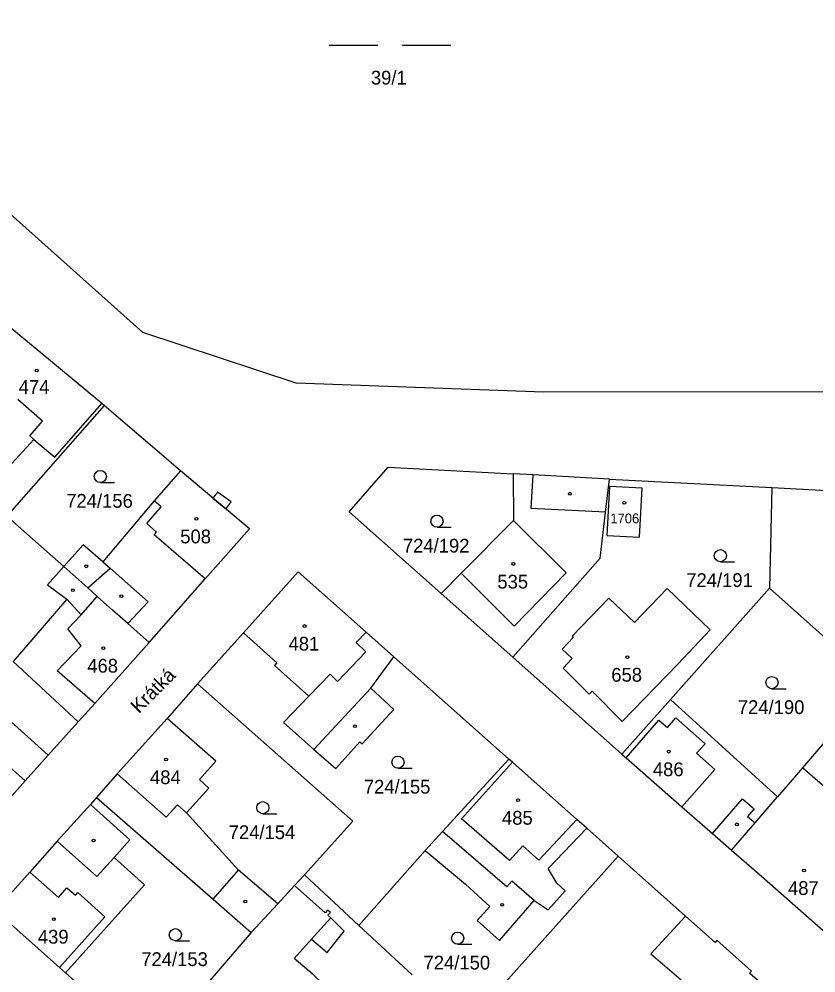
# Model space of a CAD drawing. Extents: x -680203 to -673936, y -1102717 to -1093650.
# Drawn here: x -678685.9 to -678587.6, y -1097827.5 to -1097709.7 of the extents above; entities that cross this region are included whole.
import ezdxf

# ---------------------------------------------------------------- set-up
doc = ezdxf.new("R2010")
doc.units = 0
for name, color, linetype in [('SOxx02xx_Staničení_Popis10', 7, 'Continuous'), ('SOxxxxxx_Koleje_hlavní_body_Popis10', 7, 'Continuous'), ('SOxxxxxx_Koleje_LN_parametry_Popis10', 7, 'Continuous'), ('SOxxxxxx_Koleje_param další_Popis10', 7, 'Continuous'), ('SOxxxxxx_Osa_bod_P', 7, 'Continuous'), ('SOxxxxxx_Staničení_Popis10', 7, 'Continuous'), ('x_prac', 7, 'Continuous')]:
    doc.layers.add(name, color=color, linetype=linetype)

msp = doc.modelspace()

# ---------------------------------------------------------------- linework, layer by layer
at = {"layer": 'SOxxxxxx_Koleje_hlavní_body_Popis10'}
for p, q in [((-678647.63, -1097712.96), (-678641.63, -1097712.96)), ((-678638.63, -1097712.96), (-678632.63, -1097712.96)), ((-678675.88, -1097766.93), (-678674.13, -1097766.93)), ((-678634.33, -1097772.46), (-678632.58, -1097772.46)), ((-678599.36, -1097776.71), (-678597.61, -1097776.71)), ((-678592.99, -1097792.38), (-678591.24, -1097792.38)), ((-678639.15, -1097802.21), (-678637.4, -1097802.21)), ((-678655.83, -1097807.82), (-678654.08, -1097807.82)), ((-678666.62, -1097823.5), (-678664.87, -1097823.5)), ((-678631.78, -1097823.92), (-678630.03, -1097823.92))]:
    msp.add_line(p, q, dxfattribs=at)
for centre in [(-678675.88, -1097766.18), (-678634.33, -1097771.71), (-678599.36, -1097775.96), (-678592.99, -1097791.63), (-678639.15, -1097801.46), (-678655.83, -1097807.07), (-678666.62, -1097822.75), (-678631.78, -1097823.17)]:
    msp.add_circle(centre, 0.75, dxfattribs=at)
at = {"layer": 'SOxxxxxx_Koleje_LN_parametry_Popis10'}
msp.add_lwpolyline([(-678660.07, -1097769.77), (-678659.82, -1097769.45), (-678659.74, -1097769.31), (-678661.44, -1097768.14), (-678661.52, -1097768.28), (-678661.71, -1097768.51), (-678661.98, -1097768.88), (-678660.4, -1097770.2), (-678660.32, -1097770.11)], close=True, dxfattribs=at)
at = {"layer": 'SOxxxxxx_Koleje_param další_Popis10'}
for centre in [(-678683.73, -1097753.1), (-678617.94, -1097768.31), (-678611.21, -1097769.45), (-678664.03, -1097771.41), (-678677.61, -1097777.27), (-678624.9, -1097776.99), (-678679.28, -1097780.23), (-678673.28, -1097780.97), (-678650.67, -1097784.65), (-678675.5, -1097787.37), (-678610.83, -1097788.49), (-678644.46, -1097797.01), (-678605.71, -1097800.15), (-678667.77, -1097801.13), (-678624.33, -1097806.14), (-678597.31, -1097809.13), (-678676.71, -1097811.12), (-678589.03, -1097814.82), (-678657.99, -1097818.65), (-678626.28, -1097819.07), (-678681.61, -1097820.83)]:
    msp.add_circle(centre, 0.175, dxfattribs=at)
at = {"layer": 'SOxxxxxx_Staničení_Popis10'}
for p, q in [((-678683.02, -1097759.36), (-678686.06, -1097756.67)), ((-678684.6, -1097761.18), (-678683.02, -1097759.36)), ((-678684.08, -1097761.62), (-678684.6, -1097761.18)), ((-678622.7, -1097770.13), (-678622.48, -1097766)), ((-678668.38, -1097769.93), (-678669.23, -1097769.2)), ((-678670.16, -1097771.99), (-678668.38, -1097769.93)), ((-678613.54, -1097770.61), (-678622.7, -1097770.13)), ((-678624.9, -1097771.62), (-678618.38, -1097778.08)), ((-678668.94, -1097773.05), (-678670.16, -1097771.99)), ((-678669.22, -1097773.38), (-678668.94, -1097773.05)), ((-678662.94, -1097778.81), (-678669.22, -1097773.38)), ((-678677.43, -1097779.94), (-678674.68, -1097777.51)), ((-678675.58, -1097776.72), (-678674.68, -1097777.51)), ((-678674.68, -1097777.51), (-678669.99, -1097781.65)), ((-678624.8, -1097784.65), (-678631.36, -1097778.14)), ((-678618.38, -1097778.08), (-678624.8, -1097784.65)), ((-678678.25, -1097783.25), (-678676.29, -1097781.02)), ((-678678.25, -1097783.25), (-678680.01, -1097781.35)), ((-678669.99, -1097781.65), (-678672.48, -1097784.33)), ((-678679.89, -1097784.99), (-678678.25, -1097783.25)), ((-678678.25, -1097787.08), (-678679.89, -1097784.99)), ((-678643.07, -1097785.4), (-678644.31, -1097786.7)), ((-678644.31, -1097786.7), (-678643.11, -1097787.84)), ((-678681.21, -1097790.18), (-678678.25, -1097787.08)), ((-678643.11, -1097787.84), (-678646.59, -1097791.48)), ((-678676.57, -1097794.19), (-678681.21, -1097790.18)), ((-678647.53, -1097790.58), (-678650.15, -1097793.32)), ((-678646.59, -1097791.48), (-678647.53, -1097790.58)), ((-678649.53, -1097799.9), (-678642.48, -1097792.3)), ((-678685.15, -1097803.75), (-678694.65, -1097795.32)), ((-678611, -1097800.91), (-678606.94, -1097796.25)), ((-678606.94, -1097796.25), (-678605.89, -1097797.17)), ((-678605.89, -1097797.17), (-678604.84, -1097795.98)), ((-678604.84, -1097795.98), (-678601.25, -1097799.18)), ((-678601.25, -1097799.18), (-678602.29, -1097800.36)), ((-678602.29, -1097800.36), (-678600.06, -1097802.34)), ((-678631.29, -1097808.46), (-678625.02, -1097801.46)), ((-678600.06, -1097802.34), (-678604.1, -1097806.96)), ((-678667.76, -1097808.26), (-678673.79, -1097802.88)), ((-678666.35, -1097806.72), (-678667.76, -1097808.26)), ((-678665.25, -1097807.72), (-678666.35, -1097806.72)), ((-678600.33, -1097810.26), (-678596.64, -1097805.96)), ((-678596.64, -1097805.96), (-678595.2, -1097807.2)), ((-678595.2, -1097807.2), (-678596.01, -1097808.15)), ((-678596.01, -1097808.15), (-678595.08, -1097808.95)), ((-678625.37, -1097813.57), (-678631.29, -1097808.46)), ((-678617.09, -1097808.51), (-678621.77, -1097813.54)), ((-678625.71, -1097816.84), (-678633.66, -1097810.02)), ((-678676.31, -1097815.58), (-678681.19, -1097811.22)), ((-678623.74, -1097811.76), (-678625.37, -1097813.57)), ((-678621.77, -1097813.54), (-678623.74, -1097811.76)), ((-678674.19, -1097813.22), (-678676.31, -1097815.58)), ((-678684.58, -1097815.02), (-678681.06, -1097818.14)), ((-678661.95, -1097818.36), (-678658.83, -1097814.78)), ((-678625.08, -1097816.12), (-678625.71, -1097816.84)), ((-678622.34, -1097818.52), (-678625.08, -1097816.12)), ((-678681.06, -1097818.14), (-678680, -1097816.95)), ((-678680, -1097816.95), (-678678.95, -1097817.88)), ((-678678.95, -1097817.88), (-678678.64, -1097817.54)), ((-678678.64, -1097817.54), (-678675.31, -1097820.56)), ((-678675.31, -1097820.56), (-678680.94, -1097826.79)), ((-678649.48, -1097822.92), (-678647.42, -1097820.67)), ((-678649.83, -1097823.31), (-678649.48, -1097822.92))]:
    msp.add_line(p, q, dxfattribs=at)
at = {"layer": 'x_prac'}
for p, q in [((-678670.62, -1097748.42), (-678713.95, -1097709.73)), ((-678670.62, -1097748.42), (-678713.95, -1097709.73)), ((-678651.71, -1097754.66), (-678670.62, -1097748.42)), ((-678651.71, -1097754.66), (-678670.62, -1097748.42)), ((-678675.39, -1097757.44), (-678675.69, -1097757.19)), ((-678666, -1097765.5), (-678675.39, -1097757.44)), ((-678613.06, -1097766.5), (-678593, -1097767.56)), ((-678593, -1097767.56), (-678593.31, -1097779.99)), ((-678687.42, -1097771.09), (-678680.39, -1097777.31)), ((-678633.82, -1097780.62), (-678624.96, -1097788.5)), ((-678593.31, -1097779.99), (-678605.5, -1097793.7)), ((-678593.31, -1097779.99), (-678580.22, -1097791.66)), ((-678658.21, -1097785.47), (-678663.89, -1097791.8)), ((-678625.46, -1097801.07), (-678639.65, -1097788.44)), ((-678611.51, -1097800.46), (-678624.96, -1097788.5)), ((-678682.3, -1097800.58), (-678691.79, -1097792.11)), ((-678663.89, -1097791.8), (-678667.62, -1097796.05)), ((-678605.5, -1097793.7), (-678611.51, -1097800.46)), ((-678592.32, -1097805.74), (-678605.5, -1097793.7)), ((-678682.3, -1097800.58), (-678678.61, -1097796.47)), ((-678676.35, -1097805.81), (-678677.11, -1097806.66)), ((-678611.97, -1097813.06), (-678615.85, -1097809.61)), ((-678635.8, -1097812.35), (-678643.99, -1097821.61)), ((-678611.97, -1097813.06), (-678630.57, -1097833.84)), ((-678603.68, -1097820.44), (-678611.97, -1097813.06)), ((-678650.69, -1097815.37), (-678651.91, -1097816.69)), ((-678643.99, -1097821.61), (-678650.69, -1097815.37)), ((-678651.91, -1097816.69), (-678653.97, -1097818.92)), ((-678653.97, -1097818.92), (-678657.25, -1097822.46)), ((-678643.99, -1097821.61), (-678637.38, -1097827.71)), ((-678657.25, -1097822.46), (-678669.58, -1097836.75)), ((-678680.2, -1097827.45), (-678669.58, -1097836.75))]:
    msp.add_line(p, q, dxfattribs=at)
for points in [[(-678675.69, -1097757.19), (-678678.12, -1097755.18), (-678682.05, -1097751.93), (-678689.89, -1097745.45)], [(-678583.79, -1097755.74), (-678621.15, -1097755.8), (-678651.71, -1097754.66)], [(-678583.79, -1097755.74), (-678621.15, -1097755.8), (-678651.71, -1097754.66)], [(-678701.48, -1097759.34), (-678699.12, -1097761.31), (-678690.47, -1097768.54), (-678684.08, -1097761.62), (-678681.5, -1097763.79), (-678675.69, -1097757.19)], [(-678675.39, -1097757.44), (-678685.04, -1097768.39), (-678687.42, -1097771.09)], [(-678666, -1097765.5), (-678669.23, -1097769.2), (-678675.58, -1097776.72), (-678678.01, -1097774.62), (-678680.39, -1097777.31)], [(-678669.86, -1097786.67), (-678662.94, -1097778.81), (-678657.47, -1097772.66), (-678666, -1097765.5)], [(-678633.82, -1097780.62), (-678645.15, -1097770.56), (-678640.35, -1097765.05), (-678624.95, -1097765.87)], [(-678624.95, -1097765.87), (-678624.9, -1097771.62), (-678631.36, -1097778.14), (-678633.82, -1097780.62)], [(-678624.96, -1097788.5), (-678614.21, -1097776.26), (-678613.54, -1097770.61), (-678613.06, -1097766.5)], [(-678613.06, -1097766.5), (-678622.48, -1097766), (-678624.95, -1097765.87)], [(-678609.34, -1097773.69), (-678609.02, -1097767.65), (-678613.06, -1097767.42), (-678613.38, -1097773.47), (-678609.34, -1097773.69)], [(-678593, -1097767.56), (-678565.57, -1097769.02), (-678562.15, -1097772.01)], [(-678680.39, -1097777.31), (-678682.4, -1097779.57), (-678680.01, -1097781.35), (-678686.65, -1097789.04), (-678678.61, -1097796.47)], [(-678669.86, -1097786.67), (-678672.48, -1097784.33), (-678674.36, -1097782.69), (-678676.29, -1097781.02), (-678677.43, -1097779.94), (-678680.39, -1097777.31)], [(-678639.65, -1097788.44), (-678643.07, -1097785.4), (-678651.45, -1097777.94), (-678652.17, -1097778.75), (-678658.21, -1097785.47)], [(-678613.12, -1097781.2), (-678617.64, -1097785.91), (-678617.5, -1097786.04), (-678618.87, -1097787.51), (-678617.65, -1097788.65), (-678618.75, -1097789.83), (-678615.53, -1097793.07), (-678615.18, -1097792.7), (-678611.47, -1097796.45), (-678604.62, -1097789.37), (-678600.61, -1097785.13), (-678605.93, -1097780.03), (-678609.96, -1097784.23), (-678613.12, -1097781.2)], [(-678658.21, -1097785.47), (-678654.1, -1097789.19), (-678654.4, -1097789.52), (-678650.15, -1097793.32), (-678653.26, -1097796.57), (-678649.53, -1097799.9), (-678646.83, -1097802.25), (-678643.86, -1097798.93), (-678643.58, -1097799.18), (-678639.64, -1097794.93), (-678642.48, -1097792.3), (-678639.65, -1097788.44)], [(-678678.61, -1097796.47), (-678676.57, -1097794.19), (-678669.86, -1097786.67)], [(-678580.22, -1097791.66), (-678583.74, -1097795.76), (-678589.24, -1097802.16)], [(-678650.69, -1097815.37), (-678644.72, -1097808.74), (-678663.89, -1097791.8)], [(-678667.62, -1097796.05), (-678673.79, -1097802.88), (-678676.35, -1097805.81)], [(-678653.97, -1097818.92), (-678658.83, -1097814.78), (-678665.25, -1097807.72), (-678662.48, -1097804.64), (-678663.66, -1097803.58), (-678661.63, -1097801.32), (-678667.62, -1097796.05)], [(-678702.8, -1097807.45), (-678699.27, -1097810.55), (-678699.37, -1097810.67), (-678694.91, -1097814.64), (-678689.02, -1097808.07), (-678685.15, -1097803.75), (-678682.3, -1097800.58)], [(-678625.46, -1097801.07), (-678633.66, -1097810.02), (-678635.8, -1097812.35)], [(-678615.85, -1097809.61), (-678617.09, -1097808.51), (-678625.02, -1097801.46), (-678625.46, -1097801.07)], [(-678611.51, -1097800.46), (-678611, -1097800.91), (-678604.1, -1097806.96), (-678600.33, -1097810.26), (-678597.98, -1097812.32)], [(-678589.24, -1097802.16), (-678589.72, -1097802.71), (-678592.32, -1097805.74)], [(-678576.1, -1097814.58), (-678584.8, -1097807), (-678584.32, -1097806.4), (-678589.24, -1097802.16)], [(-678676.35, -1097805.81), (-678661.95, -1097818.36), (-678657.25, -1097822.46)], [(-678597.98, -1097812.32), (-678595.08, -1097808.95), (-678592.36, -1097805.78), (-678592.32, -1097805.74)], [(-678677.11, -1097806.66), (-678681.19, -1097811.22), (-678684.58, -1097815.02), (-678688.85, -1097819.78), (-678680.94, -1097826.79), (-678680.2, -1097827.45)], [(-678680.2, -1097827.45), (-678670.44, -1097816.58), (-678674.19, -1097813.22), (-678672.23, -1097811.03), (-678677.11, -1097806.66)], [(-678635.8, -1097812.35), (-678630.82, -1097816.53), (-678627.81, -1097819.25), (-678629.36, -1097821.01), (-678626.62, -1097823.46), (-678622.34, -1097818.52), (-678620.59, -1097819.67), (-678618.51, -1097817.34), (-678619.56, -1097816.4), (-678620.61, -1097814.58), (-678615.85, -1097809.61)], [(-678597.98, -1097812.32), (-678594.3, -1097815.54), (-678587.38, -1097821.61), (-678584.45, -1097824.17)], [(-678657.98, -1097847.36), (-678652.81, -1097841.63), (-678649.68, -1097837.59), (-678654.55, -1097833.57), (-678650.56, -1097828.85), (-678649.44, -1097829.48), (-678648.4, -1097828.8), (-678649.59, -1097827.69), (-678651.96, -1097825.69), (-678649.83, -1097823.31), (-678647.88, -1097824.95), (-678645.79, -1097822.33), (-678647.42, -1097820.67), (-678647.79, -1097820.35), (-678647.47, -1097820), (-678647.85, -1097819.7), (-678648.14, -1097820.05), (-678651.91, -1097816.69)], [(-678603.68, -1097820.44), (-678607.93, -1097825.12), (-678604.18, -1097828.33), (-678605.74, -1097830.16), (-678607.56, -1097832.28), (-678601.41, -1097838.1), (-678599.79, -1097836.85), (-678593.42, -1097829.55)], [(-678593.42, -1097829.55), (-678595.75, -1097827.48), (-678595.53, -1097827.23), (-678599.8, -1097823.44), (-678600.02, -1097823.7), (-678603.68, -1097820.44)]]:
    msp.add_lwpolyline(points, dxfattribs=at)

# ---------------------------------------------------------------- texts
at = {"layer": 'SOxx02xx_Staničení_Popis10'}
msp.add_text('Krátká', height=1.7, rotation=45, dxfattribs=at).set_placement((-678671.12, -1097795.52))
at = {"layer": 'SOxxxxxx_Osa_bod_P'}
for s, height, p in [('39/1', 1.7, (-678642.49, -1097717.81)), ('474', 1.7, (-678685.96, -1097755.99)), ('724/156', 1.7, (-678680.09, -1097770.05)), ('1706', 1.2, (-678612.94, -1097771.96)), ('508', 1.7, (-678666.02, -1097774.44)), ('724/192', 1.7, (-678638.54, -1097775.58)), ('535', 1.7, (-678626.88, -1097780.02)), ('724/191', 1.7, (-678603.57, -1097779.83)), ('481', 1.7, (-678652.65, -1097787.68)), ('468', 1.7, (-678677.49, -1097790.4)), ('658', 1.7, (-678612.82, -1097791.52)), ('724/190', 1.7, (-678597.2, -1097795.51)), ('486', 1.7, (-678607.69, -1097803.18)), ('484', 1.7, (-678669.75, -1097804.16)), ('724/155', 1.7, (-678643.36, -1097805.33)), ('485', 1.7, (-678626.31, -1097809.17)), ('724/154', 1.7, (-678660.04, -1097810.95)), ('487', 1.7, (-678591.01, -1097817.84)), ('439', 1.7, (-678683.59, -1097823.85)), ('724/153', 1.7, (-678670.83, -1097826.62)), ('724/150', 1.7, (-678635.99, -1097827.04))]:
    msp.add_text(s, height=height, dxfattribs=at).set_placement(p)

doc.saveas('drawing.dxf')
